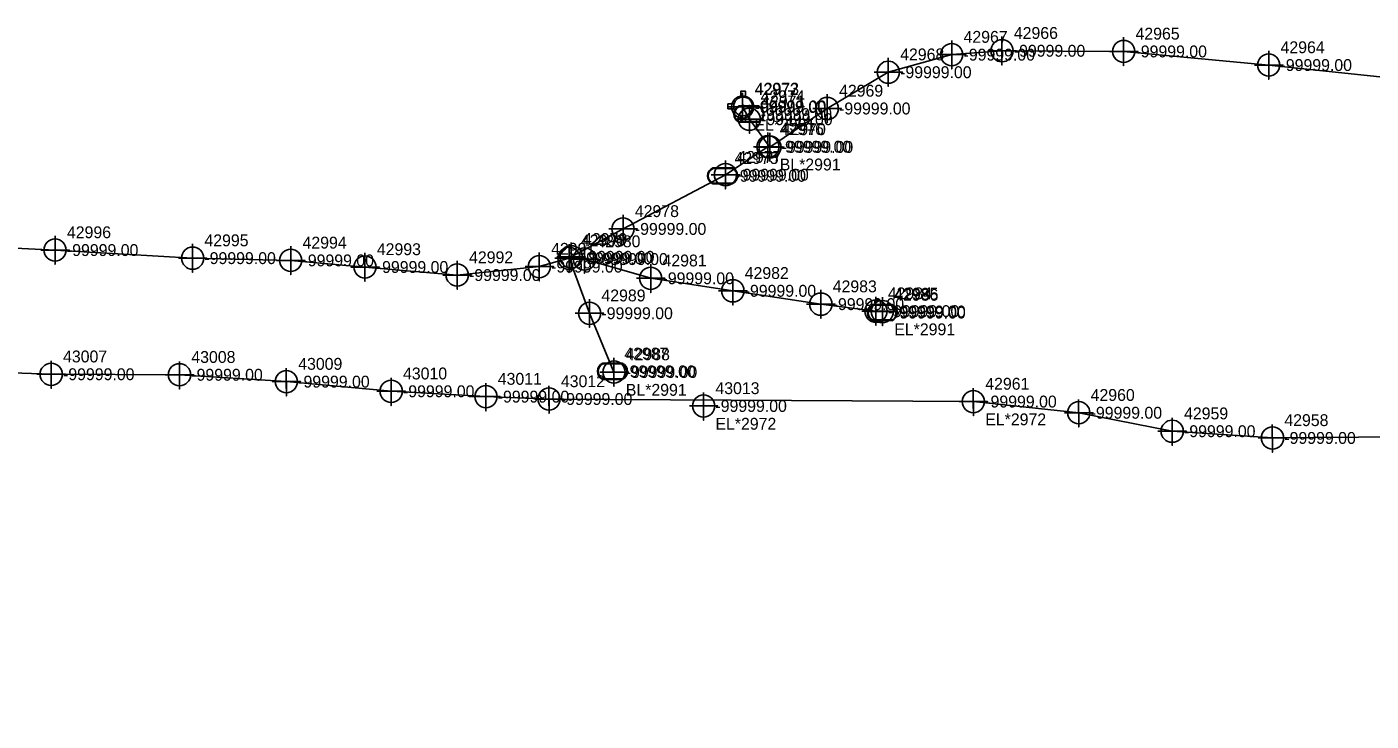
# Model space of a CAD drawing. Extents: x 2083698 to 2094313, y 743246 to 752873.
# Drawn here: x 2093244.6 to 2093527.9, y 746813.4 to 746959.8 of the extents above; entities that cross this region are included whole.
import ezdxf

# ---------------------------------------------------------------- set-up
doc = ezdxf.new("R2010")
doc.units = 0
for name, color, linetype in [('COGO Default Point Number', 7, 'Continuous'), ('Default Symbol Cogo Comment', 7, 'Continuous'), ('Exist Guardrail', 7, 'Continuous'), ('Exist Property Line', 7, 'Continuous'), ('Exist Right of Way Easement Line Leader', 7, 'Continuous'), ('Exist Right of Way Easement Line Text', 7, 'Continuous'), ('Exist Right of Way Line', 7, 'Continuous'), ('Exist Right of Way Line Leader', 7, 'Continuous'), ('Exist Right of Way Line Text', 7, 'Continuous'), ('Exist Right of Way Width CELL', 7, 'Continuous'), ('Exist Utilities Other Pole CELL', 7, 'Continuous'), ('Exist Utilities Telephone UG Conduit SUE LOS B', 7, 'Continuous'), ('Exist Utilities Water UG Line SUE LOS B', 7, 'Continuous'), ('Raster_Level_1', 7, 'Continuous'), ('Scratch_Level_2', 7, 'Continuous'), ('Scratch_Level_3', 7, 'Continuous')]:
    doc.layers.add(name, color=color, linetype=linetype)

msp = doc.modelspace()

# ---------------------------------------------------------------- linework, layer by layer
at = {"layer": 'COGO Default Point Number'}
for points in [[(2093439.53, 746956.9), (2093439.53, 746950.9), (2093439.53, 746953.9), (2093442.53, 746953.9), (2093436.53, 746953.9)], [(2093450.13, 746957.72), (2093450.13, 746951.72), (2093450.13, 746954.72), (2093453.13, 746954.72), (2093447.13, 746954.72)], [(2093475.78, 746957.58), (2093475.78, 746951.58), (2093475.78, 746954.58), (2093478.78, 746954.58), (2093472.78, 746954.58)], [(2093506.35, 746954.71), (2093506.35, 746948.71), (2093506.35, 746951.71), (2093509.35, 746951.71), (2093503.35, 746951.71)], [(2093426.17, 746953.2), (2093426.17, 746947.2), (2093426.17, 746950.2), (2093429.17, 746950.2), (2093423.17, 746950.2)], [(2093395.46, 746945.87), (2093395.46, 746939.87), (2093395.46, 746942.87), (2093398.46, 746942.87), (2093392.46, 746942.87)], [(2093413.29, 746945.55), (2093413.29, 746939.55), (2093413.29, 746942.55), (2093416.29, 746942.55), (2093410.29, 746942.55)], [(2093396.88, 746943.29), (2093396.88, 746937.29), (2093396.88, 746940.29), (2093399.88, 746940.29), (2093393.88, 746940.29)], [(2093400.79, 746937.49), (2093400.79, 746931.49), (2093400.79, 746934.49), (2093403.79, 746934.49), (2093397.79, 746934.49)], [(2093401.21, 746937.43), (2093401.21, 746931.43), (2093401.21, 746934.43), (2093404.21, 746934.43), (2093398.21, 746934.43)], [(2093391.85, 746931.59), (2093391.85, 746925.59), (2093391.85, 746928.59), (2093394.85, 746928.59), (2093388.85, 746928.59)], [(2093370.25, 746920.16), (2093370.25, 746914.16), (2093370.25, 746917.16), (2093373.25, 746917.16), (2093367.25, 746917.16)], [(2093250.54, 746915.7), (2093250.54, 746909.7), (2093250.54, 746912.7), (2093253.54, 746912.7), (2093247.54, 746912.7)], [(2093359.33, 746914.27), (2093359.33, 746908.27), (2093359.33, 746911.27), (2093362.33, 746911.27), (2093356.33, 746911.27)], [(2093279.52, 746914), (2093279.52, 746908), (2093279.52, 746911), (2093282.52, 746911), (2093276.52, 746911)], [(2093300.2, 746913.52), (2093300.2, 746907.52), (2093300.2, 746910.52), (2093303.2, 746910.52), (2093297.2, 746910.52)], [(2093315.86, 746912.13), (2093315.86, 746906.13), (2093315.86, 746909.13), (2093318.86, 746909.13), (2093312.86, 746909.13)], [(2093352.6, 746912.21), (2093352.6, 746906.21), (2093352.6, 746909.21), (2093355.6, 746909.21), (2093349.6, 746909.21)], [(2093358.87, 746913.97), (2093358.87, 746907.97), (2093358.87, 746910.97), (2093361.87, 746910.97), (2093355.87, 746910.97)], [(2093362.13, 746913.8), (2093362.13, 746907.8), (2093362.13, 746910.8), (2093365.13, 746910.8), (2093359.13, 746910.8)], [(2093335.3, 746910.43), (2093335.3, 746904.43), (2093335.3, 746907.43), (2093338.3, 746907.43), (2093332.3, 746907.43)], [(2093376.08, 746909.75), (2093376.08, 746903.75), (2093376.08, 746906.75), (2093379.08, 746906.75), (2093373.08, 746906.75)], [(2093393.4, 746907.11), (2093393.4, 746901.11), (2093393.4, 746904.11), (2093396.4, 746904.11), (2093390.4, 746904.11)], [(2093411.95, 746904.3), (2093411.95, 746898.3), (2093411.95, 746901.3), (2093414.95, 746901.3), (2093408.95, 746901.3)], [(2093423.57, 746902.82), (2093423.57, 746896.82), (2093423.57, 746899.82), (2093426.57, 746899.82), (2093420.57, 746899.82)], [(2093424.93, 746902.74), (2093424.93, 746896.74), (2093424.93, 746899.74), (2093427.93, 746899.74), (2093421.93, 746899.74)], [(2093363.2, 746902.38), (2093363.2, 746896.38), (2093363.2, 746899.38), (2093366.2, 746899.38), (2093360.2, 746899.38)], [(2093368.34, 746889.98), (2093368.34, 746883.98), (2093368.34, 746886.98), (2093371.34, 746886.98), (2093365.34, 746886.98)]]:
    msp.add_lwpolyline(points, dxfattribs=at)
for centre in [(2093450.13, 746954.72), (2093475.78, 746954.58), (2093439.53, 746953.9), (2093506.35, 746951.71), (2093426.17, 746950.2), (2093395.46, 746942.87), (2093396.88, 746940.29), (2093413.29, 746942.55), (2093400.79, 746934.49), (2093401.21, 746934.43), (2093391.85, 746928.59), (2093370.25, 746917.16), (2093250.54, 746912.7), (2093279.52, 746911), (2093300.2, 746910.52), (2093315.86, 746909.13), (2093352.6, 746909.21), (2093358.87, 746910.97), (2093359.33, 746911.27), (2093362.13, 746910.8), (2093335.3, 746907.43), (2093376.08, 746906.75), (2093393.4, 746904.11), (2093411.95, 746901.3), (2093363.2, 746899.38), (2093423.57, 746899.82), (2093424.93, 746899.74), (2093368.34, 746886.98)]:
    msp.add_circle(centre, 2.34, dxfattribs=at)
at = {"layer": 'Exist Guardrail'}
for p, q in [((2093396.76, 746941.38), (2093396.76, 746941.38)), ((2093391.25, 746928.36), (2093391.25, 746928.36)), ((2093424.93, 746899.52), (2093424.93, 746899.52)), ((2093368.03, 746887.13), (2093368.03, 746887.13))]:
    msp.add_line(p, q, dxfattribs=at)
for points in [[(2093394.72, 746943.08), (2093398.79, 746943.08)], [(2093394.72, 746942.94), (2093398.79, 746942.94)], [(2093398.79, 746939.81), (2093394.69, 746939.81)], [(2093398.79, 746939.68), (2093394.69, 746939.68)], [(2093389.21, 746930.06), (2093393.29, 746930.06)], [(2093389.21, 746929.92), (2093393.29, 746929.92)], [(2093393.29, 746926.8), (2093389.19, 746926.8)], [(2093393.29, 746926.66), (2093389.19, 746926.66)], [(2093422.89, 746901.22), (2093426.97, 746901.22)], [(2093422.89, 746901.08), (2093426.97, 746901.08)], [(2093426.97, 746897.96), (2093422.87, 746897.96)], [(2093426.97, 746897.82), (2093422.87, 746897.82)], [(2093366, 746888.83), (2093370.07, 746888.83)], [(2093366, 746888.69), (2093370.07, 746888.69)], [(2093370.07, 746885.57), (2093365.97, 746885.57)], [(2093370.07, 746885.43), (2093365.97, 746885.43)]]:
    msp.add_lwpolyline(points, dxfattribs=at)
for centre, radius, start, end in [((2093395.45, 746941.37), 1.86, 113.178, 245.9794), ((2093395.46, 746941.37), 1.73, 115.3009, 243.7824), ((2093398.05, 746941.38), 1.86, 293.6483, 66.3084), ((2093398.06, 746941.38), 1.73, 295.1272, 64.8728), ((2093389.94, 746928.36), 1.86, 113.178, 245.9794), ((2093389.96, 746928.35), 1.73, 115.3009, 243.7824), ((2093392.54, 746928.36), 1.86, 293.6483, 66.3084), ((2093392.56, 746928.36), 1.73, 295.1272, 64.8728), ((2093423.62, 746899.52), 1.86, 113.178, 245.9794), ((2093423.63, 746899.51), 1.73, 115.3009, 243.7824), ((2093426.22, 746899.52), 1.86, 293.6483, 66.3084), ((2093426.23, 746899.52), 1.73, 295.1272, 64.8728), ((2093366.73, 746887.13), 1.86, 113.178, 245.9794), ((2093366.74, 746887.12), 1.73, 115.3009, 243.7824), ((2093369.33, 746887.13), 1.86, 293.6483, 66.3084), ((2093369.34, 746887.13), 1.73, 295.1272, 64.8728)]:
    msp.add_arc(centre, radius, start, end, dxfattribs=at)
at = {"layer": 'Exist Right of Way Line Text'}
for points in [[(2093249.69, 746889.34), (2093249.72, 746883.52), (2093249.7, 746886.52), (2093252.72, 746886.52), (2093246.72, 746886.52)], [(2093276.73, 746889.22), (2093276.76, 746883.41), (2093276.74, 746886.41), (2093279.76, 746886.41), (2093273.76, 746886.41)], [(2093299.26, 746887.77), (2093299.29, 746881.96), (2093299.27, 746884.96), (2093302.29, 746884.96), (2093296.29, 746884.96)], [(2093321.35, 746885.75), (2093321.38, 746879.93), (2093321.36, 746882.93), (2093324.38, 746882.93), (2093318.38, 746882.93)], [(2093341.31, 746884.62), (2093341.35, 746878.8), (2093341.33, 746881.8), (2093344.35, 746881.8), (2093338.35, 746881.8)], [(2093354.63, 746884.11), (2093354.66, 746878.3), (2093354.64, 746881.3), (2093357.66, 746881.3), (2093351.66, 746881.3)], [(2093444.08, 746883.58), (2093444.11, 746877.76), (2093444.09, 746880.76), (2093447.11, 746880.76), (2093441.11, 746880.76)], [(2093387.19, 746882.64), (2093387.23, 746876.83), (2093387.21, 746879.83), (2093390.23, 746879.83), (2093384.23, 746879.83)], [(2093466.28, 746881.21), (2093466.32, 746875.4), (2093466.3, 746878.4), (2093469.32, 746878.4), (2093463.32, 746878.4)], [(2093485.98, 746877.32), (2093486.01, 746871.51), (2093485.99, 746874.51), (2093489.01, 746874.51), (2093483.01, 746874.51)], [(2093507.11, 746875.9), (2093507.15, 746870.09), (2093507.13, 746873.09), (2093510.15, 746873.09), (2093504.15, 746873.09)]]:
    msp.add_lwpolyline(points, dxfattribs=at)
for centre in [(2093249.72, 746886.52), (2093276.76, 746886.41), (2093299.29, 746884.96), (2093321.38, 746882.93), (2093341.35, 746881.8), (2093354.66, 746881.3), (2093444.11, 746880.76), (2093387.23, 746879.83), (2093466.32, 746878.4), (2093486.01, 746874.51), (2093507.15, 746873.09)]:
    msp.add_circle(centre, 2.34, dxfattribs=at)
at = {"layer": 'Exist Utilities Telephone UG Conduit SUE LOS B'}
for points in [[(2093220.74, 746887.52), (2093249.72, 746886.52), (2093276.76, 746886.41), (2093299.29, 746884.96), (2093321.38, 746882.93), (2093341.35, 746881.8), (2093354.66, 746881.3), (2093444.11, 746880.76)], [(2093444.11, 746880.76), (2093466.32, 746878.4), (2093486.01, 746874.51), (2093507.15, 746873.09), (2093534.31, 746873.31), (2093567.94, 746861.74), (2093589.19, 746853.04), (2093607.21, 746845.55), (2093638.63, 746818.93), (2093653.78, 746802.35), (2093668.78, 746787.69), (2093671.82, 746776.37), (2093675.91, 746766.72), (2093681.37, 746752.6)]]:
    msp.add_lwpolyline(points, dxfattribs=at)
at = {"layer": 'Exist Utilities Water UG Line SUE LOS B'}
for points in [[(2093401.21, 746934.43), (2093413.29, 746942.55), (2093426.17, 746950.2), (2093439.53, 746953.9), (2093450.13, 746954.72), (2093475.78, 746954.58), (2093506.35, 746951.71), (2093544.49, 746947.7), (2093563.73, 746947.73)], [(2093401.21, 746934.43), (2093396.88, 746940.29), (2093395.46, 746942.87)], [(2093400.79, 746934.49), (2093391.85, 746928.59), (2093370.25, 746917.16), (2093359.33, 746911.27)], [(2093144.95, 746916.94), (2093186.47, 746915.31), (2093222.34, 746914.1), (2093250.54, 746912.7), (2093279.52, 746911), (2093300.2, 746910.52), (2093315.86, 746909.13), (2093335.3, 746907.43), (2093352.6, 746909.21), (2093358.87, 746910.97)], [(2093359.33, 746911.27), (2093362.13, 746910.8), (2093376.08, 746906.75), (2093393.4, 746904.11), (2093411.95, 746901.3), (2093423.57, 746899.82), (2093424.93, 746899.74)], [(2093368.34, 746886.98), (2093363.2, 746899.38), (2093358.87, 746910.97)]]:
    msp.add_lwpolyline(points, dxfattribs=at)
at = {"layer": 'Raster_Level_1'}
msp.add_line((2093395.56, 746942.99), (2093395.56, 746942.99), dxfattribs=at)
for points in [[(2093395.05, 746944.91), (2093395.05, 746946.19), (2093396.08, 746946.19), (2093396.08, 746944.88)], [(2093393.65, 746943.51), (2093392.36, 746943.51), (2093392.36, 746942.48), (2093393.65, 746942.48)], [(2093395.05, 746941.08), (2093395.05, 746939.79), (2093396.08, 746939.79), (2093396.08, 746941.11)]]:
    msp.add_lwpolyline(points, dxfattribs=at)
for radius in [1.98, 0.243]:
    msp.add_circle((2093395.56, 746942.99), radius, dxfattribs=at)

# ---------------------------------------------------------------- texts
at = {"layer": 'Default Symbol Cogo Comment'}
for p in [(2093399.26, 746940.12), (2093393.75, 746927.11), (2093427.43, 746898.27), (2093370.53, 746885.88)]:
    msp.add_text('-99999.00', height=2.5, dxfattribs=at).set_placement(p)
at = {"layer": 'Exist Property Line'}
for p in [(2093442.03, 746952.65), (2093452.63, 746953.47), (2093478.28, 746953.33), (2093428.67, 746948.95), (2093508.85, 746950.46), (2093397.96, 746941.62), (2093415.79, 746941.3), (2093399.38, 746939.04), (2093403.29, 746933.24), (2093403.71, 746933.18), (2093394.35, 746927.34), (2093372.75, 746915.91), (2093253.04, 746911.45), (2093282.02, 746909.75), (2093302.7, 746909.27), (2093361.37, 746909.72), (2093361.83, 746910.02), (2093364.63, 746909.55), (2093318.36, 746907.88), (2093337.8, 746906.18), (2093355.1, 746907.96), (2093378.58, 746905.5), (2093395.9, 746902.86), (2093365.7, 746898.13), (2093414.45, 746900.05), (2093426.07, 746898.57), (2093427.43, 746898.49), (2093370.84, 746885.73)]:
    msp.add_text('-99999.00', height=2.5, dxfattribs=at).set_placement(p)
at = {"layer": 'Exist Right of Way Easement Line Leader'}
msp.add_text('-99999.00', height=2.5, dxfattribs=at).set_placement((2093398.06, 746941.74))
at = {"layer": 'Exist Right of Way Easement Line Text'}
msp.add_text('42973', height=2.5, dxfattribs=at).set_placement((2093398.06, 746945.49))
at = {"layer": 'Exist Right of Way Line'}
for s, p in [('42966', (2093452.63, 746957.22)), ('42965', (2093478.28, 746957.08)), ('42967', (2093442.03, 746956.4)), ('42964', (2093508.85, 746954.21)), ('42968', (2093428.67, 746952.7)), ('42972', (2093397.96, 746945.37)), ('42971', (2093399.38, 746942.79)), ('42969', (2093415.79, 746945.05)), ('42976', (2093403.29, 746936.99)), ('42970', (2093403.71, 746936.93)), ('42977', (2093394.35, 746931.09)), ('42978', (2093372.75, 746919.66)), ('42996', (2093253.04, 746915.2)), ('42995', (2093282.02, 746913.5)), ('42994', (2093302.7, 746913.02)), ('42993', (2093318.36, 746911.63)), ('42991', (2093355.1, 746911.71)), ('42990', (2093361.37, 746913.47)), ('42979', (2093361.83, 746913.77)), ('42980', (2093364.63, 746913.3)), ('42992', (2093337.8, 746909.93)), ('42981', (2093378.58, 746909.25)), ('42982', (2093395.9, 746906.61)), ('42983', (2093414.45, 746903.8)), ('42989', (2093365.7, 746901.88)), ('42984', (2093426.07, 746902.32)), ('42985', (2093427.43, 746902.24)), ('42988', (2093370.84, 746889.48))]:
    msp.add_text(s, height=2.5, dxfattribs=at).set_placement(p)
at = {"layer": 'Exist Right of Way Line Leader'}
for s, p in [('43007', (2093252.22, 746889.02)), ('43008', (2093279.26, 746888.91)), ('43009', (2093301.79, 746887.46)), ('43010', (2093323.88, 746885.43)), ('43011', (2093343.85, 746884.3)), ('43012', (2093357.16, 746883.8)), ('42961', (2093446.61, 746883.26)), ('43013', (2093389.73, 746882.33)), ('42960', (2093468.82, 746880.9)), ('42959', (2093488.51, 746877.01)), ('42958', (2093509.65, 746875.59))]:
    msp.add_text(s, height=2.5, dxfattribs=at).set_placement(p)
at = {"layer": 'Exist Right of Way Width CELL'}
for s, p in [('EL*2991', (2093397.96, 746937.87)), ('BL*2991', (2093403.29, 746929.49)), ('EL*2991', (2093427.43, 746894.74)), ('BL*2991', (2093370.84, 746881.98))]:
    msp.add_text(s, height=2.5, dxfattribs=at).set_placement(p)
at = {"layer": 'Exist Utilities Other Pole CELL'}
for s, p in [('42974', (2093399.26, 746943.88)), ('42975', (2093393.75, 746930.86)), ('42986', (2093427.43, 746902.02)), ('42987', (2093370.53, 746889.63))]:
    msp.add_text(s, height=2.5, dxfattribs=at).set_placement(p)
at = {"layer": 'Scratch_Level_2'}
for p in [(2093252.22, 746885.27), (2093279.26, 746885.16), (2093301.79, 746883.71), (2093323.88, 746881.68), (2093343.85, 746880.55), (2093357.16, 746880.05), (2093389.73, 746878.58), (2093446.61, 746879.51), (2093468.82, 746877.15), (2093488.51, 746873.26), (2093509.65, 746871.84)]:
    msp.add_text('-99999.00', height=2.5, dxfattribs=at).set_placement(p)
at = {"layer": 'Scratch_Level_3'}
for p in [(2093389.73, 746874.83), (2093446.61, 746875.76)]:
    msp.add_text('EL*2972', height=2.5, dxfattribs=at).set_placement(p)

doc.saveas('drawing.dxf')
